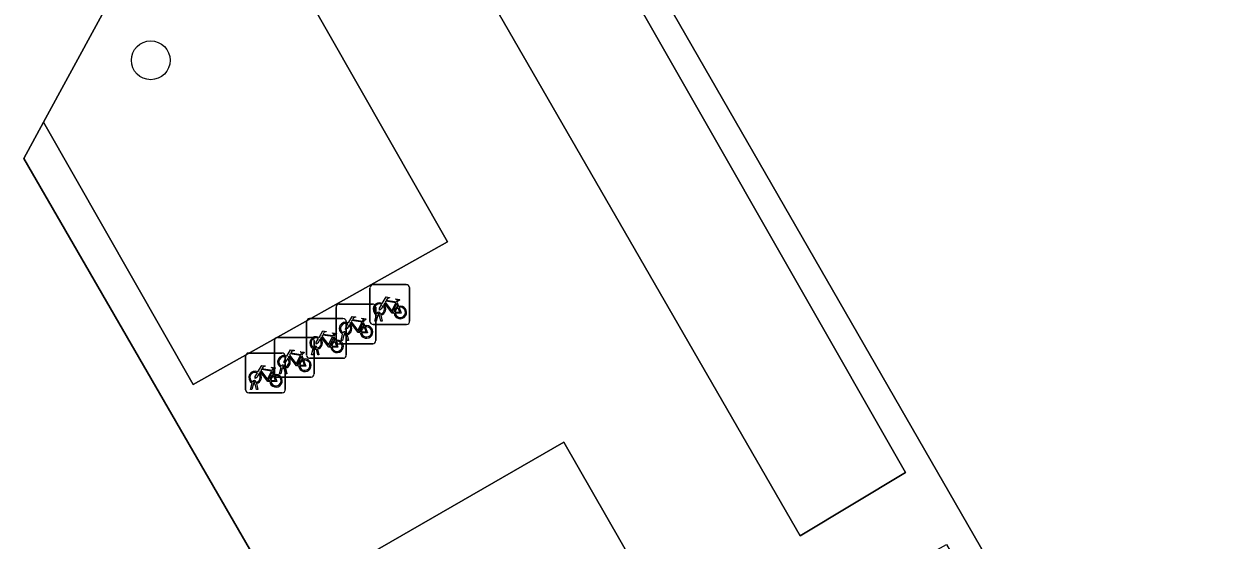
# Model space of a CAD drawing. Extents: x 155018 to 156648, y 383979 to 385733.
# Drawn here: x 155933.66 to 155963.52, y 385167.49 to 385180.49 of the extents above; entities that cross this region are included whole.
import ezdxf

# ---------------------------------------------------------------- set-up
doc = ezdxf.new("R2010")
doc.units = 0
for name, color, linetype in [('IMGEO_Boom', 7, 'Continuous'), ('IMGEO_Fietsenrek', 7, 'Continuous'), ('IMGEO_Groenvoorziening', 7, 'Continuous'), ('IMGEO_Pand', 7, 'Continuous'), ('IMGEO_Parkeervlak_open', 7, 'Continuous'), ('IMGEO_Voetpad_open', 7, 'Continuous')]:
    doc.layers.add(name, color=color, linetype=linetype)

msp = doc.modelspace()

# ---------------------------------------------------------------- linework, layer by layer
at = {"layer": 'IMGEO_Boom'}
msp.add_circle((155936.856, 385179.572), 0.489, dxfattribs=at)
at = {"layer": 'IMGEO_Fietsenrek'}
for p, q in [((155942.376, 385173.001), (155942.376, 385173.842)), ((155942.376, 385173.842), (155942.376, 385173.001)), ((155942.451, 385173.926), (155943.292, 385173.926)), ((155943.292, 385173.926), (155942.451, 385173.926)), ((155943.376, 385173.851), (155943.376, 385173.01)), ((155943.376, 385173.01), (155943.376, 385173.851)), ((155943.063, 385173.475), (155943.099, 385173.38)), ((155941.523, 385172.512), (155941.523, 385173.353)), ((155941.523, 385173.353), (155941.523, 385172.512)), ((155941.598, 385173.437), (155942.439, 385173.437)), ((155942.439, 385173.437), (155941.598, 385173.437)), ((155942.503, 385173.01), (155942.542, 385173.17)), ((155942.523, 385173.362), (155942.523, 385172.521)), ((155942.523, 385172.521), (155942.523, 385173.362)), ((155942.572, 385173.158), (155942.537, 385173.01)), ((155942.614, 385173.182), (155942.613, 385173.186)), ((155942.655, 385173.01), (155942.621, 385173.152)), ((155942.645, 385173.193), (155942.646, 385173.186)), ((155942.653, 385173.156), (155942.688, 385173.01)), ((155940.782, 385172.148), (155940.782, 385172.989)), ((155940.782, 385172.989), (155940.782, 385172.148)), ((155940.857, 385173.073), (155941.698, 385173.073)), ((155941.698, 385173.073), (155940.857, 385173.073)), ((155941.782, 385172.998), (155941.782, 385172.157)), ((155941.782, 385172.157), (155941.782, 385172.998)), ((155942.21, 385172.986), (155942.246, 385172.891)), ((155943.301, 385172.926), (155942.46, 385172.926)), ((155942.46, 385172.926), (155943.301, 385172.926)), ((155942.537, 385173.01), (155942.503, 385173.01)), ((155942.688, 385173.01), (155942.655, 385173.01)), ((155940.046, 385172.598), (155940.887, 385172.598)), ((155940.887, 385172.598), (155940.046, 385172.598)), ((155941.469, 385172.622), (155941.505, 385172.527)), ((155941.65, 385172.521), (155941.689, 385172.681)), ((155941.719, 385172.669), (155941.684, 385172.521)), ((155941.761, 385172.693), (155941.76, 385172.697)), ((155941.802, 385172.521), (155941.768, 385172.663)), ((155941.792, 385172.704), (155941.793, 385172.697)), ((155941.8, 385172.667), (155941.835, 385172.521)), ((155939.971, 385171.673), (155939.971, 385172.514)), ((155939.971, 385172.514), (155939.971, 385171.673)), ((155940.909, 385172.157), (155940.948, 385172.317)), ((155940.978, 385172.305), (155940.943, 385172.157)), ((155940.971, 385172.523), (155940.971, 385171.682)), ((155940.971, 385171.682), (155940.971, 385172.523)), ((155941.02, 385172.329), (155941.019, 385172.333)), ((155941.061, 385172.157), (155941.027, 385172.299)), ((155941.051, 385172.34), (155941.052, 385172.333)), ((155941.059, 385172.303), (155941.094, 385172.157)), ((155942.448, 385172.437), (155941.607, 385172.437)), ((155941.607, 385172.437), (155942.448, 385172.437)), ((155941.684, 385172.521), (155941.65, 385172.521)), ((155941.835, 385172.521), (155941.802, 385172.521)), ((155939.244, 385171.281), (155939.244, 385172.122)), ((155939.244, 385172.122), (155939.244, 385171.281)), ((155939.319, 385172.206), (155940.16, 385172.206)), ((155940.16, 385172.206), (155939.319, 385172.206)), ((155940.244, 385172.131), (155940.244, 385171.29)), ((155940.244, 385171.29), (155940.244, 385172.131)), ((155940.658, 385172.147), (155940.694, 385172.052)), ((155941.707, 385172.073), (155940.866, 385172.073)), ((155940.866, 385172.073), (155941.707, 385172.073)), ((155940.943, 385172.157), (155940.909, 385172.157)), ((155941.094, 385172.157), (155941.061, 385172.157)), ((155939.931, 385171.755), (155939.967, 385171.66)), ((155940.098, 385171.682), (155940.137, 385171.842)), ((155940.132, 385171.682), (155940.098, 385171.682)), ((155940.167, 385171.83), (155940.132, 385171.682)), ((155940.209, 385171.854), (155940.208, 385171.858)), ((155940.25, 385171.682), (155940.216, 385171.824)), ((155940.24, 385171.865), (155940.241, 385171.858)), ((155940.248, 385171.828), (155940.283, 385171.682)), ((155940.283, 385171.682), (155940.25, 385171.682)), ((155939.371, 385171.29), (155939.41, 385171.45)), ((155939.44, 385171.438), (155939.405, 385171.29)), ((155939.482, 385171.462), (155939.481, 385171.466)), ((155939.523, 385171.29), (155939.489, 385171.432)), ((155939.513, 385171.473), (155939.514, 385171.466)), ((155939.521, 385171.436), (155939.556, 385171.29)), ((155940.896, 385171.598), (155940.055, 385171.598)), ((155940.055, 385171.598), (155940.896, 385171.598)), ((155940.169, 385171.206), (155939.328, 385171.206)), ((155939.328, 385171.206), (155940.169, 385171.206)), ((155939.405, 385171.29), (155939.371, 385171.29)), ((155939.556, 385171.29), (155939.523, 385171.29))]:
    msp.add_line(p, q, dxfattribs=at)
for points in [[(155942.689, 385173.452), (155942.784, 385173.616), (155942.87, 385173.602), (155942.872, 385173.593), (155942.816, 385173.582), (155942.789, 385173.537), (155943.045, 385173.496)], [(155942.985, 385173.208), (155942.935, 385173.208), (155942.744, 385173.459), (155942.725, 385173.427)], [(155943.032, 385173.471), (155942.775, 385173.512), (155942.758, 385173.483), (155942.925, 385173.263), (155943.032, 385173.471)], [(155943.045, 385173.496), (155943.07, 385173.545), (155943.064, 385173.549), (155943.041, 385173.553), (155943.029, 385173.56), (155943.028, 385173.563), (155943.03, 385173.568), (155943.125, 385173.553), (155943.127, 385173.543), (155943.117, 385173.53), (155943.105, 385173.524), (155943.091, 385173.53), (155943.063, 385173.475)], [(155942.71, 385173.4), (155942.658, 385173.31), (155942.618, 385173.285), (155942.619, 385173.332), (155942.674, 385173.426)], [(155943.08, 385173.373), (155943.05, 385173.45), (155942.941, 385173.232), (155942.984, 385173.232)], [(155943.014, 385173.232), (155943.134, 385173.231), (155943.09, 385173.345)], [(155943.11, 385173.352), (155943.165, 385173.207), (155943.015, 385173.207)], [(155941.857, 385172.911), (155941.805, 385172.821), (155941.765, 385172.796), (155941.766, 385172.843), (155941.821, 385172.937)], [(155941.836, 385172.963), (155941.931, 385173.127), (155942.017, 385173.113), (155942.019, 385173.104), (155941.963, 385173.093), (155941.936, 385173.048), (155942.192, 385173.007)], [(155942.132, 385172.719), (155942.082, 385172.719), (155941.891, 385172.97), (155941.872, 385172.938)], [(155942.179, 385172.982), (155941.922, 385173.023), (155941.905, 385172.994), (155942.072, 385172.774), (155942.179, 385172.982)], [(155942.227, 385172.884), (155942.197, 385172.961), (155942.088, 385172.743), (155942.131, 385172.743)], [(155942.161, 385172.743), (155942.281, 385172.742), (155942.237, 385172.856)], [(155942.257, 385172.863), (155942.312, 385172.718), (155942.162, 385172.718)], [(155942.192, 385173.007), (155942.217, 385173.056), (155942.211, 385173.06), (155942.188, 385173.064), (155942.176, 385173.071), (155942.175, 385173.074), (155942.177, 385173.079), (155942.272, 385173.064), (155942.274, 385173.054), (155942.264, 385173.041), (155942.252, 385173.035), (155942.238, 385173.041), (155942.21, 385172.986)], [(155941.116, 385172.547), (155941.064, 385172.457), (155941.024, 385172.432), (155941.025, 385172.479), (155941.08, 385172.573)], [(155941.095, 385172.599), (155941.19, 385172.763), (155941.276, 385172.749), (155941.278, 385172.74), (155941.222, 385172.729), (155941.195, 385172.684), (155941.451, 385172.643)], [(155941.391, 385172.355), (155941.341, 385172.355), (155941.15, 385172.606), (155941.131, 385172.574)], [(155941.438, 385172.618), (155941.181, 385172.659), (155941.164, 385172.63), (155941.331, 385172.41), (155941.438, 385172.618)], [(155941.486, 385172.52), (155941.456, 385172.597), (155941.347, 385172.379), (155941.39, 385172.379)], [(155941.451, 385172.643), (155941.476, 385172.692), (155941.47, 385172.696), (155941.447, 385172.7), (155941.435, 385172.707), (155941.434, 385172.71), (155941.436, 385172.715), (155941.531, 385172.7), (155941.533, 385172.69), (155941.523, 385172.677), (155941.511, 385172.671), (155941.497, 385172.677), (155941.469, 385172.622)], [(155940.284, 385172.124), (155940.379, 385172.288), (155940.465, 385172.274), (155940.467, 385172.265), (155940.411, 385172.254), (155940.384, 385172.209), (155940.64, 385172.168)], [(155941.42, 385172.379), (155941.54, 385172.378), (155941.496, 385172.492)], [(155941.516, 385172.499), (155941.571, 385172.354), (155941.421, 385172.354)], [(155940.305, 385172.072), (155940.253, 385171.982), (155940.213, 385171.957), (155940.214, 385172.004), (155940.269, 385172.098)], [(155940.58, 385171.88), (155940.53, 385171.88), (155940.339, 385172.131), (155940.32, 385172.099)], [(155940.627, 385172.143), (155940.37, 385172.184), (155940.353, 385172.155), (155940.52, 385171.935), (155940.627, 385172.143)], [(155940.675, 385172.045), (155940.645, 385172.122), (155940.536, 385171.904), (155940.579, 385171.904)], [(155940.609, 385171.904), (155940.729, 385171.903), (155940.685, 385172.017)], [(155940.705, 385172.024), (155940.76, 385171.879), (155940.61, 385171.879)], [(155940.64, 385172.168), (155940.665, 385172.217), (155940.659, 385172.221), (155940.636, 385172.225), (155940.624, 385172.232), (155940.623, 385172.235), (155940.625, 385172.24), (155940.72, 385172.225), (155940.722, 385172.215), (155940.712, 385172.202), (155940.7, 385172.196), (155940.686, 385172.202), (155940.658, 385172.147)], [(155939.578, 385171.68), (155939.526, 385171.59), (155939.486, 385171.565), (155939.487, 385171.612), (155939.542, 385171.706)], [(155939.557, 385171.732), (155939.652, 385171.896), (155939.738, 385171.882), (155939.74, 385171.873), (155939.684, 385171.862), (155939.657, 385171.817), (155939.913, 385171.776)], [(155939.853, 385171.488), (155939.803, 385171.488), (155939.612, 385171.739), (155939.593, 385171.707)], [(155939.9, 385171.751), (155939.643, 385171.792), (155939.626, 385171.763), (155939.793, 385171.543), (155939.9, 385171.751)], [(155939.948, 385171.653), (155939.918, 385171.73), (155939.809, 385171.512), (155939.852, 385171.512)], [(155939.913, 385171.776), (155939.938, 385171.825), (155939.932, 385171.829), (155939.909, 385171.833), (155939.897, 385171.84), (155939.896, 385171.843), (155939.898, 385171.848), (155939.993, 385171.833), (155939.995, 385171.823), (155939.985, 385171.81), (155939.973, 385171.804), (155939.959, 385171.81), (155939.931, 385171.755)], [(155939.882, 385171.512), (155940.002, 385171.511), (155939.958, 385171.625)], [(155939.978, 385171.632), (155940.033, 385171.487), (155939.883, 385171.487)]]:
    msp.add_lwpolyline(points, dxfattribs=at)
for centre, radius, start, end in [((155942.454, 385173.848), 0.0779, 92.4484, 184.2845), ((155942.454, 385173.848), 0.0779, 92.4484, 184.2845), ((155943.298, 385173.848), 0.0779, 2.4484, 94.2845), ((155943.298, 385173.848), 0.0779, 2.4484, 94.2845), ((155942.616, 385173.311), 0.159, 62.6766, 242.1369), ((155941.601, 385173.359), 0.0779, 92.4484, 184.2845), ((155941.601, 385173.359), 0.0779, 92.4484, 184.2845), ((155942.445, 385173.359), 0.0779, 2.4484, 94.2845), ((155942.445, 385173.359), 0.0779, 2.4484, 94.2845), ((155942.616, 385173.311), 0.129, 63.3192, 238.903), ((155942.596, 385173.182), 0.0499, 12.8025, 158.6934), ((155942.616, 385173.311), 0.159, 253.9967, 271.7867), ((155942.596, 385173.182), 0.0174, 12.8025, 163.4502), ((155942.616, 385173.311), 0.129, 253.415, 269.0204), ((155942.616, 385173.311), 0.129, 283.6043, 43.4302), ((155942.616, 385173.311), 0.159, 283.5766, 46.6042), ((155943.143, 385173.227), 0.159, 113.3408, 178.3217), ((155943.143, 385173.227), 0.159, 187.0065, 105.7708), ((155943.143, 385173.227), 0.129, 113.923, 177.9556), ((155943.143, 385173.227), 0.129, 188.6715, 104.5883), ((155940.86, 385172.995), 0.0779, 92.4484, 184.2845), ((155940.86, 385172.995), 0.0779, 92.4484, 184.2845), ((155941.763, 385172.822), 0.159, 62.6766, 242.1369), ((155941.763, 385172.822), 0.129, 63.3192, 238.903), ((155941.704, 385172.995), 0.0779, 2.4484, 94.2845), ((155941.704, 385172.995), 0.0779, 2.4484, 94.2845), ((155941.763, 385172.822), 0.129, 283.6043, 43.4302), ((155941.763, 385172.822), 0.159, 283.5766, 46.6042), ((155942.29, 385172.738), 0.159, 113.3408, 178.3217), ((155942.29, 385172.738), 0.159, 187.0065, 105.7708), ((155942.29, 385172.738), 0.129, 113.923, 177.9556), ((155942.29, 385172.738), 0.129, 188.6715, 104.5883), ((155942.454, 385173.004), 0.0779, 182.4484, 274.2845), ((155942.454, 385173.004), 0.0779, 182.4484, 274.2845), ((155943.298, 385173.004), 0.0779, 272.4484, 4.2845), ((155943.298, 385173.004), 0.0779, 272.4484, 4.2845), ((155940.049, 385172.52), 0.0779, 92.4484, 184.2845), ((155940.049, 385172.52), 0.0779, 92.4484, 184.2845), ((155941.022, 385172.458), 0.159, 62.6766, 242.1369), ((155940.893, 385172.52), 0.0779, 2.4484, 94.2845), ((155940.893, 385172.52), 0.0779, 2.4484, 94.2845), ((155941.022, 385172.458), 0.129, 63.3192, 238.903), ((155941.022, 385172.458), 0.159, 283.5766, 46.6042), ((155941.743, 385172.693), 0.0499, 12.8025, 158.6934), ((155941.763, 385172.822), 0.159, 253.9967, 271.7867), ((155941.743, 385172.693), 0.0174, 12.8025, 163.4502), ((155941.763, 385172.822), 0.129, 253.415, 269.0204), ((155941.002, 385172.329), 0.0499, 12.8025, 158.6934), ((155941.022, 385172.458), 0.159, 253.9967, 271.7867), ((155941.002, 385172.329), 0.0174, 12.8025, 163.4502), ((155941.022, 385172.458), 0.129, 253.415, 269.0204), ((155941.022, 385172.458), 0.129, 283.6043, 43.4302), ((155941.549, 385172.374), 0.159, 113.3408, 178.3217), ((155941.549, 385172.374), 0.159, 187.0065, 105.7708), ((155941.549, 385172.374), 0.129, 113.923, 177.9556), ((155941.549, 385172.374), 0.129, 188.6715, 104.5883), ((155941.601, 385172.515), 0.0779, 182.4484, 274.2845), ((155941.601, 385172.515), 0.0779, 182.4484, 274.2845), ((155942.445, 385172.515), 0.0779, 272.4484, 4.2845), ((155942.445, 385172.515), 0.0779, 272.4484, 4.2845), ((155939.322, 385172.128), 0.0779, 92.4484, 184.2845), ((155939.322, 385172.128), 0.0779, 92.4484, 184.2845), ((155940.211, 385171.983), 0.159, 62.6766, 242.1369), ((155940.211, 385171.983), 0.129, 63.3192, 238.903), ((155940.166, 385172.128), 0.0779, 2.4484, 94.2845), ((155940.166, 385172.128), 0.0779, 2.4484, 94.2845), ((155940.211, 385171.983), 0.129, 283.6043, 43.4302), ((155940.211, 385171.983), 0.159, 283.5766, 46.6042), ((155940.738, 385171.899), 0.159, 113.3408, 178.3217), ((155940.738, 385171.899), 0.159, 187.0065, 105.7708), ((155940.738, 385171.899), 0.129, 113.923, 177.9556), ((155940.738, 385171.899), 0.129, 188.6715, 104.5883), ((155940.86, 385172.151), 0.0779, 182.4484, 274.2845), ((155940.86, 385172.151), 0.0779, 182.4484, 274.2845), ((155941.704, 385172.151), 0.0779, 272.4484, 4.2845), ((155941.704, 385172.151), 0.0779, 272.4484, 4.2845), ((155939.484, 385171.591), 0.159, 62.6766, 242.1369), ((155939.484, 385171.591), 0.129, 63.3192, 238.903), ((155939.484, 385171.591), 0.129, 283.6043, 43.4302), ((155939.484, 385171.591), 0.159, 283.5766, 46.6042), ((155940.011, 385171.507), 0.159, 187.0065, 105.7708), ((155940.049, 385171.676), 0.0779, 182.4484, 274.2845), ((155940.049, 385171.676), 0.0779, 182.4484, 274.2845), ((155940.191, 385171.854), 0.0499, 12.8025, 158.6934), ((155940.211, 385171.983), 0.159, 253.9967, 271.7867), ((155940.191, 385171.854), 0.0174, 12.8025, 163.4502), ((155940.211, 385171.983), 0.129, 253.415, 269.0204), ((155940.893, 385171.676), 0.0779, 272.4484, 4.2845), ((155940.893, 385171.676), 0.0779, 272.4484, 4.2845), ((155939.464, 385171.462), 0.0499, 12.8025, 158.6934), ((155939.484, 385171.591), 0.159, 253.9967, 271.7867), ((155939.464, 385171.462), 0.0174, 12.8025, 163.4502), ((155939.484, 385171.591), 0.129, 253.415, 269.0204), ((155940.011, 385171.507), 0.159, 113.3408, 178.3217), ((155940.011, 385171.507), 0.129, 113.923, 177.9556), ((155940.011, 385171.507), 0.129, 188.6715, 104.5883), ((155939.322, 385171.284), 0.0779, 182.4484, 274.2845), ((155939.322, 385171.284), 0.0779, 182.4484, 274.2845), ((155940.166, 385171.284), 0.0779, 272.4484, 4.2845), ((155940.166, 385171.284), 0.0779, 272.4484, 4.2845)]:
    msp.add_arc(centre, radius, start, end, dxfattribs=at)
at = {"layer": 'IMGEO_Groenvoorziening'}
for points in [[(155942.29, 385192.957), (155940.488, 385189.647), (155953.214, 385167.604), (155955.868, 385169.203)], [(155938.282, 385185.595), (155934.155, 385178.015), (155937.925, 385171.418), (155944.331, 385175.006)], [(155940.86, 385166.279), (155947.335, 385154.938), (155940.65, 385151.078), (155941.831, 385148.949), (155942.077, 385148.505), (155955.23, 385156.239), (155953.036, 385159.925), (155951.134, 385158.862), (155948.701, 385163.281), (155950.547, 385164.239), (155947.26, 385169.965)]]:
    msp.add_lwpolyline(points, close=True, dxfattribs=at)
at = {"layer": 'IMGEO_Pand'}
for points in [[(155971.169, 385235.817), (155942.63, 385193.581), (155961.29, 385161.202), (155988.549, 385176.926), (155986.205, 385231.128)], [(155915.918, 385137.715), (155946.305, 385155.252), (155933.656, 385177.099)]]:
    msp.add_lwpolyline(points, dxfattribs=at)
at = {"layer": 'IMGEO_Parkeervlak_open'}
msp.add_lwpolyline([(155933.656, 385177.099), (155934.155, 385178.015), (155938.282, 385185.595), (155940.488, 385189.647), (155942.29, 385192.957), (155942.63, 385193.581), (155971.169, 385235.817)], dxfattribs=at)
at = {"layer": 'IMGEO_Voetpad_open'}
for points in [[(155988.549, 385176.926), (155961.29, 385161.202), (155942.63, 385193.581), (155942.29, 385192.957), (155955.868, 385169.203), (155953.214, 385167.604), (155940.488, 385189.647), (155938.282, 385185.595), (155944.331, 385175.006), (155937.925, 385171.418), (155934.155, 385178.015), (155933.656, 385177.099), (155946.305, 385155.252), (155915.918, 385137.715)], [(155924.107, 385141.541), (155938.721, 385150.001), (155939.937, 385147.82), (155941.831, 385148.949), (155940.65, 385151.078), (155947.335, 385154.938), (155940.86, 385166.279), (155947.26, 385169.965), (155950.547, 385164.239), (155953.036, 385159.925), (155955.23, 385156.239), (155958.618, 385158.24), (155954.203, 385165.891), (155956.902, 385167.385), (155961.056, 385160.253), (155973.208, 385167.315)]]:
    msp.add_lwpolyline(points, dxfattribs=at)

doc.saveas('drawing.dxf')
